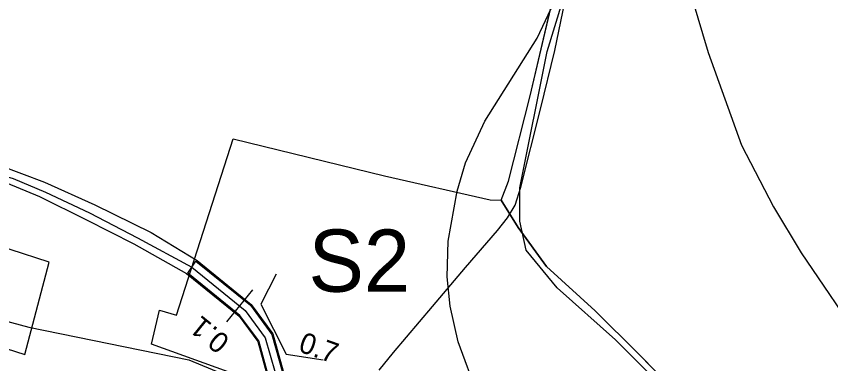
# Model space of a CAD drawing. Extents: x -662620 to -656370, y -1067090 to -1062990.
# Drawn here: x -657366.5 to -657170, y -1064354.9 to -1064271.2 of the extents above; entities that cross this region are included whole.
import ezdxf

# ---------------------------------------------------------------- set-up
doc = ezdxf.new("R2010")
doc.units = 0
for name, color, linetype in [('Agrotechnicka_opatreni_hrazkovani_a_dulkovani__mulcovani', 7, 'Continuous'), ('CESTA_ZABOR', 7, 'Continuous'), ('Default', 7, 'Continuous'), ('MOSTEK_-_STÁVAJÍCÍ', 7, 'Continuous'), ('OBVOD_PÚ', 7, 'Continuous'), ('Ochr__pás__vod__zdroje_II__stupně', 7, 'Continuous'), ('ORNÁ_PŮDA_-_STÁVAJÍCÍ', 7, 'Continuous'), ('OSTATNÍ_PLOCHA_-_STÁVAJÍCÍ', 7, 'Continuous'), ('POLNÍ_CESTA_STÁVAJÍCÍ_-_KRAJ', 7, 'Continuous'), ('POLNÍ_CESTA_STÁVAJÍCÍ_-_OSA', 7, 'Continuous'), ('SDELOVACÍ_VEDENÍ_-_PODZEMNÍ', 7, 'Continuous'), ('VRSTEVNICE_ZDŮRAZNĚNÁ', 7, 'Continuous'), ('VRSTEVNICE_ZÁKLADNÍ', 7, 'Continuous')]:
    doc.layers.add(name, color=color, linetype=linetype)

msp = doc.modelspace()

# ---------------------------------------------------------------- linework, layer by layer
at = {"layer": 'Agrotechnicka_opatreni_hrazkovani_a_dulkovani__mulcovani'}
msp.add_lwpolyline([(-657149.26, -1064404.86), (-657177.32, -1064393.81), (-657187.35, -1064385.28), (-657205.89, -1064365.2), (-657221.92, -1064349.13), (-657235.95, -1064336.58), (-657243.47, -1064327.54), (-657244.97, -1064320.51), (-657244.97, -1064312.48), (-657238.42, -1064279.66), (-657220.88, -1064222.43), (-657219.92, -1064215.58), (-657221.92, -1064211.56), (-657239.46, -1064190.98), (-657273.03, -1064153.32), (-657278.6, -1064149.16), (-657281.11, -1064147.65), (-657285.12, -1064147.65), (-657293.14, -1064150.16), (-657303.66, -1064152.67), (-657307.17, -1064151.67), (-657318.19, -1064145.64), (-657347.75, -1064127.57), (-657377.82, -1064105.48)], dxfattribs=at)
at = {"layer": 'CESTA_ZABOR'}
for points in [[(-657336.21, -1064916.17), (-657305.35, -1064399.71), (-657304.81, -1064367.37), (-657305.76, -1064357.37), (-657308, -1064349.41), (-657312.54, -1064343.27), (-657325.1, -1064333.08), (-657323.15, -1064330.16), (-657309.99, -1064340.83), (-657304.81, -1064347.85), (-657302.31, -1064356.73), (-657301.31, -1064367.23), (-657301.85, -1064399.84), (-657332.72, -1064916.38), (-657336.21, -1064916.17), (-657336.21, -1064916.17)], [(-657336.21, -1064916.17), (-657305.35, -1064399.71), (-657304.81, -1064367.37), (-657305.76, -1064357.37), (-657308, -1064349.41), (-657312.54, -1064343.27), (-657325.1, -1064333.08), (-657323.15, -1064330.16), (-657309.99, -1064340.83), (-657304.81, -1064347.85), (-657302.31, -1064356.73), (-657301.31, -1064367.23), (-657301.85, -1064399.84), (-657332.72, -1064916.38)]]:
    msp.add_lwpolyline(points, dxfattribs=at)
at = {"layer": 'MOSTEK_-_STÁVAJÍCÍ'}
msp.add_lwpolyline([(-657303.78, -1064333.28), (-657307.47, -1064340.54), (-657301.35, -1064352.57), (-657292.48, -1064353.97)], dxfattribs=at)
at = {"layer": 'OBVOD_PÚ'}
for points in [[(-657242.51, -1064290.34), (-657232.86, -1064249.29)], [(-657247.69, -1064310.91), (-657242.51, -1064290.34)], [(-657327.87, -1064343.17), (-657314.17, -1064300.69)], [(-657314.17, -1064300.69), (-657277.62, -1064309.65)], [(-657277.62, -1064309.65), (-657252.13, -1064315.42)], [(-657249.47, -1064315.51), (-657247.69, -1064310.91)], [(-657252.13, -1064315.42), (-657249.47, -1064315.51)], [(-657333.88, -1064350.19), (-657331.95, -1064342.02)], [(-657331.95, -1064342.02), (-657327.87, -1064343.17)], [(-657310.49, -1064358.6), (-657333.88, -1064350.19)]]:
    msp.add_lwpolyline(points, dxfattribs=at)
at = {"layer": 'Ochr__pás__vod__zdroje_II__stupně'}
msp.add_lwpolyline([(-657399.58, -1064341.46), (-657364.45, -1064352.68), (-657358.52, -1064330.46), (-657386.88, -1064321.25), (-657394.29, -1064325.48), (-657399.58, -1064341.46)], dxfattribs=at)
at = {"layer": 'ORNÁ_PŮDA_-_STÁVAJÍCÍ'}
for p, q in [((-657242.51, -1064290.34), (-657235.19, -1064259.2)), ((-657247.69, -1064310.91), (-657242.51, -1064290.34)), ((-657249.47, -1064315.51), (-657247.69, -1064310.91)), ((-657245.38, -1064322.1), (-657249.47, -1064315.51)), ((-657238.55, -1064331.44), (-657245.38, -1064322.1)), ((-657226.82, -1064342.14), (-657238.55, -1064331.44)), ((-657216.35, -1064352.55), (-657226.82, -1064342.14)), ((-657202.18, -1064366.92), (-657216.35, -1064352.55))]:
    msp.add_line(p, q, dxfattribs=at)
msp.add_lwpolyline([(-657168.08, -1064396.72), (-657175.64, -1064392.43), (-657187.46, -1064382.19), (-657202.18, -1064366.92), (-657216.35, -1064352.55), (-657226.82, -1064342.14), (-657238.55, -1064331.44), (-657245.38, -1064322.1), (-657249.47, -1064315.51), (-657247.69, -1064310.91), (-657242.51, -1064290.34), (-657235.19, -1064259.2)], dxfattribs=at)
at = {"layer": 'OSTATNÍ_PLOCHA_-_STÁVAJÍCÍ'}
for p, q in [((-657327.87, -1064343.17), (-657314.17, -1064300.69)), ((-657327.87, -1064343.17), (-657314.17, -1064300.69)), ((-657314.17, -1064300.69), (-657277.62, -1064309.65)), ((-657314.17, -1064300.69), (-657277.62, -1064309.65)), ((-657277.62, -1064309.65), (-657252.13, -1064315.42)), ((-657277.62, -1064309.65), (-657252.13, -1064315.42)), ((-657252.13, -1064315.42), (-657249.47, -1064315.51)), ((-657252.13, -1064315.42), (-657249.47, -1064315.51)), ((-657249.47, -1064315.51), (-657245.38, -1064322.1)), ((-657249.47, -1064315.51), (-657245.38, -1064322.1)), ((-657245.38, -1064322.1), (-657238.55, -1064331.44)), ((-657245.38, -1064322.1), (-657238.55, -1064331.44)), ((-657238.55, -1064331.44), (-657226.82, -1064342.14)), ((-657238.55, -1064331.44), (-657226.82, -1064342.14)), ((-657333.88, -1064350.19), (-657331.95, -1064342.02)), ((-657333.88, -1064350.19), (-657331.95, -1064342.02)), ((-657331.95, -1064342.02), (-657327.87, -1064343.17)), ((-657331.95, -1064342.02), (-657327.87, -1064343.17)), ((-657226.82, -1064342.14), (-657216.35, -1064352.55)), ((-657226.82, -1064342.14), (-657216.35, -1064352.55)), ((-657310.49, -1064358.6), (-657333.88, -1064350.19)), ((-657310.49, -1064358.6), (-657333.88, -1064350.19)), ((-657216.35, -1064352.55), (-657202.18, -1064366.92)), ((-657216.35, -1064352.55), (-657202.18, -1064366.92))]:
    msp.add_line(p, q, dxfattribs=at)
msp.add_lwpolyline([(-657310.49, -1064358.6), (-657333.88, -1064350.19), (-657331.95, -1064342.02), (-657327.87, -1064343.17), (-657314.17, -1064300.69), (-657277.62, -1064309.65), (-657252.13, -1064315.42), (-657249.47, -1064315.51), (-657245.38, -1064322.1), (-657238.55, -1064331.44), (-657226.82, -1064342.14), (-657216.35, -1064352.55), (-657202.18, -1064366.92)], dxfattribs=at)
msp.add_lwpolyline([(-657310.49, -1064358.6), (-657333.88, -1064350.19), (-657331.95, -1064342.02), (-657327.87, -1064343.17), (-657314.17, -1064300.69), (-657277.62, -1064309.65), (-657252.13, -1064315.42), (-657249.47, -1064315.51), (-657245.38, -1064322.1), (-657238.55, -1064331.44), (-657226.82, -1064342.14), (-657216.35, -1064352.55), (-657202.18, -1064366.92)], dxfattribs=at)
at = {"layer": 'POLNÍ_CESTA_STÁVAJÍCÍ_-_KRAJ'}
for points in [[(-657405.99, -1064300.84), (-657403.64, -1064300.66), (-657396.22, -1064301.74), (-657383.92, -1064303.55), (-657370.88, -1064306.99), (-657359.66, -1064311.15), (-657347.54, -1064316.58), (-657333.96, -1064323.28), (-657322.87, -1064330.06), (-657309.8, -1064340.66), (-657304.58, -1064347.74), (-657302.06, -1064356.68), (-657301.06, -1064367.22), (-657301.6, -1064399.85), (-657332.47, -1064916.4)], [(-657402.92, -1064305), (-657392.96, -1064306.09), (-657381.92, -1064308.08), (-657368.89, -1064311.33), (-657360.93, -1064314.59), (-657349.53, -1064320.2), (-657338.13, -1064325.99), (-657325.39, -1064333.17), (-657312.72, -1064343.44), (-657308.23, -1064349.53), (-657306.01, -1064357.42), (-657305.06, -1064367.38), (-657305.6, -1064399.7), (-657336.46, -1064916.16)]]:
    msp.add_lwpolyline(points, dxfattribs=at)
at = {"layer": 'POLNÍ_CESTA_STÁVAJÍCÍ_-_OSA'}
for points in [[(-657403.46, -1064302.83), (-657396.58, -1064303.55), (-657388.26, -1064305), (-657378.49, -1064306.99), (-657367.26, -1064310.25), (-657359.48, -1064313.51), (-657348.8, -1064318.57), (-657337.22, -1064324.55), (-657324.13, -1064331.62), (-657311.26, -1064342.05), (-657306.41, -1064348.63), (-657304.03, -1064357.05), (-657303.06, -1064367.3), (-657303.6, -1064399.78), (-657334.47, -1064916.28)], [(-657309.48, -1064337.06), (-657315.78, -1064344.83)]]:
    msp.add_lwpolyline(points, dxfattribs=at)
at = {"layer": 'SDELOVACÍ_VEDENÍ_-_PODZEMNÍ'}
msp.add_lwpolyline([(-657278.94, -1064356.45), (-657275.44, -1064352.22), (-657266.03, -1064341.14), (-657258.06, -1064331.72), (-657250.38, -1064322.79), (-657247.94, -1064319.76), (-657246.14, -1064316.67), (-657244.75, -1064312.33), (-657239.99, -1064293.51), (-657236.53, -1064279.39), (-657232.3, -1064258.74)], dxfattribs=at)
msp.add_lwpolyline([(-657278.94, -1064356.45), (-657275.44, -1064352.22), (-657266.03, -1064341.14), (-657258.06, -1064331.72), (-657250.38, -1064322.79), (-657247.94, -1064319.76), (-657246.14, -1064316.67), (-657244.75, -1064312.33), (-657239.99, -1064293.51), (-657236.53, -1064279.39), (-657232.3, -1064258.74)], dxfattribs=at)
msp.add_lwpolyline([(-657278.94, -1064356.45), (-657275.44, -1064352.22), (-657266.03, -1064341.14), (-657258.06, -1064331.72), (-657250.38, -1064322.79), (-657247.94, -1064319.76), (-657246.14, -1064316.67), (-657244.75, -1064312.33), (-657239.99, -1064293.51), (-657236.53, -1064279.39), (-657232.3, -1064258.74)], dxfattribs=at)
msp.add_lwpolyline([(-657278.94, -1064356.45), (-657275.44, -1064352.22), (-657266.03, -1064341.14), (-657258.06, -1064331.72), (-657250.38, -1064322.79), (-657247.94, -1064319.76), (-657246.14, -1064316.67), (-657244.75, -1064312.33), (-657239.99, -1064293.51), (-657236.53, -1064279.39), (-657232.3, -1064258.74)], dxfattribs=at)
msp.add_lwpolyline([(-657278.94, -1064356.45), (-657275.44, -1064352.22), (-657266.03, -1064341.14), (-657258.06, -1064331.72), (-657250.38, -1064322.79), (-657247.94, -1064319.76), (-657246.14, -1064316.67), (-657244.75, -1064312.33), (-657239.99, -1064293.51), (-657236.53, -1064279.39), (-657232.3, -1064258.74)], dxfattribs=at)
msp.add_lwpolyline([(-657278.94, -1064356.45), (-657275.44, -1064352.22), (-657266.03, -1064341.14), (-657258.06, -1064331.72), (-657250.38, -1064322.79), (-657247.94, -1064319.76), (-657246.14, -1064316.67), (-657244.75, -1064312.33), (-657239.99, -1064293.51), (-657236.53, -1064279.39), (-657232.3, -1064258.74)], dxfattribs=at)
msp.add_lwpolyline([(-657278.94, -1064356.45), (-657275.44, -1064352.22), (-657266.03, -1064341.14), (-657258.06, -1064331.72), (-657250.38, -1064322.79), (-657247.94, -1064319.76), (-657246.14, -1064316.67), (-657244.75, -1064312.33), (-657239.99, -1064293.51), (-657236.53, -1064279.39), (-657232.3, -1064258.74)], dxfattribs=at)
msp.add_lwpolyline([(-657278.94, -1064356.45), (-657275.44, -1064352.22), (-657266.03, -1064341.14), (-657258.06, -1064331.72), (-657250.38, -1064322.79), (-657247.94, -1064319.76), (-657246.14, -1064316.67), (-657244.75, -1064312.33), (-657239.99, -1064293.51), (-657236.53, -1064279.39), (-657232.3, -1064258.74)], dxfattribs=at)
at = {"layer": 'VRSTEVNICE_ZDŮRAZNĚNÁ'}
msp.add_lwpolyline([(-657360.71, -1063987.98), (-657358.9, -1063995), (-657353.03, -1064011.18), (-657348.88, -1064019.18), (-657343.59, -1064027.19), (-657324.58, -1064051.91), (-657306.57, -1064077.36), (-657294.42, -1064098.65), (-657287.85, -1064114.09), (-657282.13, -1064136.39), (-657278.41, -1064147.54), (-657272.13, -1064162.4), (-657263.41, -1064177.27), (-657257.55, -1064184.99), (-657229.39, -1064215.29), (-657223.1, -1064223.58), (-657213.52, -1064239.01), (-657208.38, -1064250.16), (-657199.52, -1064279.89), (-657191.51, -1064302.19), (-657183.79, -1064317.06), (-657177.08, -1064328.2), (-657161.93, -1064350.5)], dxfattribs=at)
at = {"layer": 'VRSTEVNICE_ZÁKLADNÍ'}
for points in [[(-657169.36, -1064467.56), (-657177.93, -1064462.99), (-657191.08, -1064453.99), (-657205.23, -1064442.26), (-657214.81, -1064432.26), (-657226.67, -1064416.54), (-657232.96, -1064406.25), (-657255.12, -1064362.51), (-657259.83, -1064349.64), (-657261.83, -1064341.07), (-657262.55, -1064333.92), (-657262.26, -1064325.35), (-657260.12, -1064313.34), (-657258.12, -1064306.48), (-657253.4, -1064296.47), (-657240.82, -1064276.46), (-657236.82, -1064267.89)], [(-657169.36, -1064467.56), (-657177.93, -1064462.99), (-657191.08, -1064453.99), (-657205.23, -1064442.26), (-657214.81, -1064432.26), (-657226.67, -1064416.54), (-657232.96, -1064406.25), (-657255.12, -1064362.51), (-657259.83, -1064349.64), (-657261.83, -1064341.07), (-657262.55, -1064333.92), (-657262.26, -1064325.35), (-657260.12, -1064313.34), (-657258.12, -1064306.48), (-657253.4, -1064296.47), (-657240.82, -1064276.46), (-657236.82, -1064267.89)], [(-657374.9, -1064343.07), (-657363.46, -1064346.07), (-657324.85, -1064353.96), (-657313.58, -1064358.65), (-657308.29, -1064362.51), (-657301.43, -1064370.08), (-657298.14, -1064375.37), (-657294.57, -1064384.95)], [(-657374.9, -1064343.07), (-657363.46, -1064346.07), (-657324.85, -1064353.96), (-657313.58, -1064358.65), (-657308.29, -1064362.51), (-657301.43, -1064370.08), (-657298.14, -1064375.37), (-657294.57, -1064384.95)]]:
    msp.add_lwpolyline(points, dxfattribs=at)

# ---------------------------------------------------------------- texts
at = {"layer": 'Default'}
msp.add_text('S2', height=15, dxfattribs=at).set_placement((-657295.99, -1064337.56))
for s, rotation, p in [('0.1', 140.9606, (-657314.67, -1064348.94)), ('0.7', 340.5761, (-657298.67, -1064351.85))]:
    msp.add_text(s, height=5, rotation=rotation, dxfattribs=at).set_placement(p)

doc.saveas('drawing.dxf')
